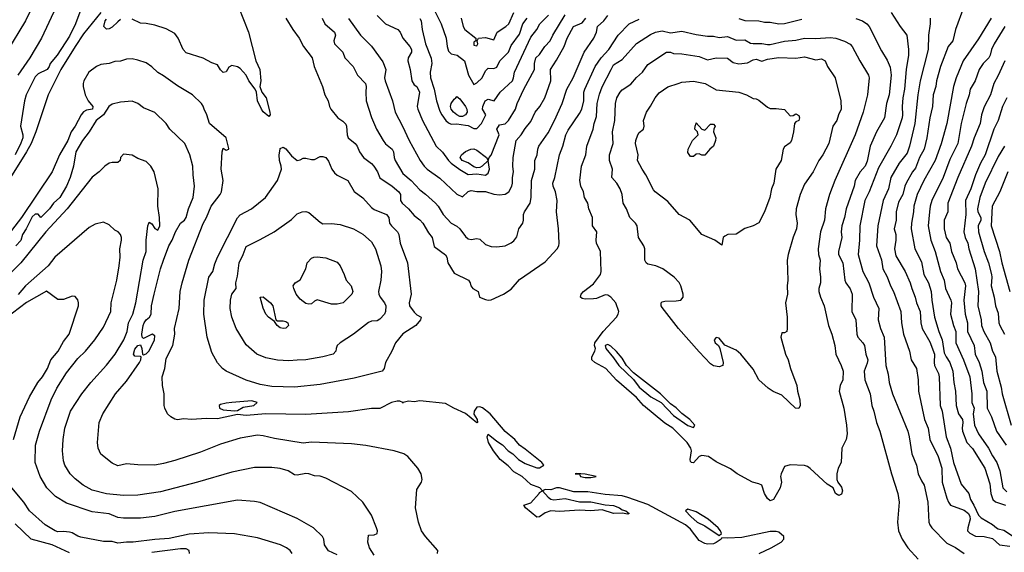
# Model space of a CAD drawing. Header units: metres. Extents: x -46681 to -43747, y -240911 to -237677.
# Tile 893 of 1056: x -44223 to -44050, y -239018 to -238924. Entities that reach past the tile are written whole.
import ezdxf

# ---------------------------------------------------------------- set-up
doc = ezdxf.new("R2010")
doc.units = ezdxf.units.M
doc.layers.add('CONTOUR_INDEX', color=1, linetype='Continuous')
doc.layers.add('CONTOUR_INTER', color=3, linetype='Continuous')

msp = doc.modelspace()

# ---------------------------------------------------------------- linework, layer by layer
at = {"layer": 'CONTOUR_INDEX'}
for points, elevation in [([(-44220.36, -238921.52), (-44221.81, -238924.52), (-44225.12, -238930.02)], 130), ([(-44169.73, -238924.02), (-44169.3, -238925.02), (-44167.59, -238926.52), (-44167.38, -238927.02), (-44167.69, -238928.02), (-44167.56, -238928.52), (-44166.1, -238930.01), (-44165.75, -238931.02), (-44164.32, -238932.52), (-44163.54, -238934.02), (-44162.15, -238935.52), (-44162, -238936.02), (-44162.1, -238937.02), (-44162.04, -238938.52), (-44161.1, -238941.48), (-44160.23, -238943.52), (-44159.06, -238945.52), (-44158.6, -238946.1), (-44157.46, -238947.02), (-44157.21, -238947.52), (-44157.09, -238948.52), (-44156.91, -238949.02), (-44155.6, -238951.29), (-44154.1, -238952.53), (-44152.6, -238954.18), (-44151.6, -238954.91), (-44149.83, -238956.52), (-44149.4, -238957.02), (-44148.52, -238958.52), (-44147.11, -238960.02), (-44146.1, -238960.58), (-44145.6, -238961.02), (-44144.6, -238962.35), (-44144.1, -238962.79), (-44143.6, -238962.89), (-44142.6, -238962.73), (-44142.1, -238962.85), (-44141.1, -238963.76), (-44140.1, -238964.12), (-44139.1, -238964.18), (-44137.6, -238963.99), (-44136.6, -238963.49), (-44136.1, -238963.1), (-44135.6, -238962.4), (-44135.24, -238961.02), (-44134.53, -238960.02), (-44134.4, -238959.52), (-44134.42, -238958.52), (-44134.25, -238958.02), (-44133.24, -238956.52), (-44133.09, -238955.52), (-44133.03, -238952.52), (-44132.44, -238950.52), (-44132.41, -238949.02), (-44132.04, -238948.02), (-44131.92, -238947.02), (-44131.72, -238946.52), (-44130.1, -238944.14), (-44128.97, -238942.02), (-44127.6, -238939), (-44126.83, -238936.52), (-44125.67, -238934.52), (-44123.74, -238930.02), (-44122.09, -238927.52), (-44121.63, -238926.52), (-44121.42, -238925.52), (-44120.3, -238924.52), (-44119.6, -238923.57)], 125), ([(-44145.32, -238924.02), (-44145.02, -238925.52), (-44144.71, -238926.02), (-44142.8, -238927.52), (-44142.77, -238928.02), (-44143.1, -238928.24), (-44143.15, -238928.52), (-44143.1, -238928.8), (-44142.6, -238928.91), (-44142.44, -238928.52), (-44142.54, -238928.02), (-44142.3, -238927.52), (-44141.1, -238927.4), (-44139.6, -238927.82), (-44139.02, -238926.52), (-44137.5, -238925.52), (-44136.98, -238925.02), (-44136.13, -238923.02)], 120), ([(-44069.92, -238923.02), (-44068.32, -238925.52), (-44067.16, -238927.02), (-44066.84, -238929.52), (-44066.84, -238930.52), (-44067.24, -238933.02), (-44067.54, -238936.52), (-44067.86, -238938.02), (-44067.95, -238939.52), (-44067.88, -238941.02), (-44067.99, -238941.52), (-44068.97, -238944.52), (-44069.94, -238946.52), (-44072.1, -238950.29), (-44073.77, -238954.52), (-44074.51, -238956.02), (-44075.41, -238960.52), (-44075.44, -238963.02), (-44075.68, -238965.52), (-44074.86, -238968.52), (-44073.8, -238970.52), (-44073.01, -238973.02), (-44072.07, -238975.02), (-44072.15, -238977.02), (-44071.78, -238978.52), (-44071.14, -238980.02), (-44070.81, -238985.02), (-44070.43, -238986.52), (-44070.22, -238988.02), (-44069.65, -238990.02), (-44066.97, -238996.52), (-44066.71, -238997.52), (-44066.26, -239000.52), (-44065.46, -239002.52), (-44065.16, -239004.02), (-44064.6, -239005.25), (-44064.08, -239006.02), (-44063.47, -239009.02), (-44063.28, -239012.52), (-44063.14, -239013.02), (-44062.75, -239013.52), (-44060.1, -239016.24), (-44058.6, -239017), (-44057.08, -239018.02)], 125), ([(-44049.96, -238931.52), (-44051.1, -238934.08), (-44051.9, -238935.52), (-44052.48, -238937.52), (-44053.6, -238939.61), (-44054.05, -238941.02), (-44054.27, -238942.52), (-44055.33, -238945.02), (-44055.8, -238946.52), (-44058.18, -238952.02), (-44059.96, -238956.52), (-44059.94, -238958.02), (-44060.62, -238959.52), (-44060.57, -238961.02), (-44060.24, -238962.52), (-44059.62, -238963.52), (-44059.3, -238965.02), (-44058.48, -238967.02), (-44058.24, -238968.02), (-44056.99, -238970.52), (-44056.86, -238971.02), (-44057.15, -238973.52), (-44056.91, -238976.02), (-44056.5, -238977.52), (-44056.5, -238979.02), (-44055.34, -238981.52), (-44055.13, -238983.02), (-44054.44, -238984.52), (-44054, -238986.02), (-44053.71, -238988.02), (-44053.12, -238989.52), (-44053.04, -238992.52), (-44052.27, -238994.02), (-44051.41, -238996.52), (-44049.73, -238999.02)], 120), ([(-44149.5, -239018.02), (-44149.45, -239017.52), (-44151.61, -239015.02), (-44152.29, -239014.02), (-44152.81, -239012.52), (-44153.36, -239010.02), (-44153.1, -239006.77), (-44152.33, -239005.52), (-44152.2, -239005.02), (-44152.39, -239004.02), (-44152.94, -239003.02), (-44154.69, -239001.02), (-44155.4, -239000.52), (-44157.1, -239000.01), (-44162.1, -238999.07), (-44164.6, -238998.77), (-44171.6, -238998.5), (-44173.1, -238998.63), (-44178.1, -238997.83), (-44180.1, -238997.36), (-44181.1, -238997.27), (-44184.1, -238997.75), (-44187.6, -238998.82), (-44191.1, -239000.22), (-44195.6, -239001.67), (-44197.6, -239002.23), (-44199.1, -239002.49), (-44202.1, -239002.45), (-44204.1, -239002.28), (-44205.6, -239002.62), (-44206.6, -239002.19), (-44208.6, -239000.56), (-44209.06, -238999.52), (-44209.16, -238998.52), (-44208.85, -238995.02), (-44208.25, -238993.52), (-44206.01, -238990.02), (-44204.1, -238987.77), (-44201.77, -238984.52), (-44201.55, -238984.02), (-44201.52, -238983.52), (-44201.6, -238983.42), (-44202.6, -238983.39), (-44202.87, -238983.02), (-44202.6, -238982.17), (-44202.1, -238981.53), (-44201.6, -238981.37), (-44201.36, -238982.02), (-44201.25, -238983.02), (-44201.1, -238983.14), (-44200.6, -238982.94), (-44200.1, -238982.45), (-44199.18, -238980.52), (-44199.1, -238979.81), (-44199.57, -238979.52), (-44201.1, -238980.3), (-44201.32, -238980.02), (-44201.39, -238979.52), (-44201.15, -238978.02), (-44200.97, -238977.52), (-44200.6, -238976.99), (-44200.06, -238976.52), (-44199.77, -238976.02), (-44199.66, -238974.52), (-44199.2, -238972.52), (-44198.1, -238968.02), (-44197.6, -238966.52), (-44196.65, -238964.02), (-44196.04, -238963.02), (-44195.47, -238961.52), (-44194.6, -238960.04), (-44193.9, -238959.52), (-44193.61, -238959.02), (-44193.22, -238957.52), (-44192.4, -238955.52), (-44192.12, -238953.52), (-44192.37, -238951.52), (-44192.42, -238950.02), (-44192.96, -238948.02), (-44193.86, -238946.02), (-44196.47, -238943.52), (-44197.12, -238942.52), (-44199.1, -238940.59), (-44201.1, -238939.8), (-44202.1, -238939), (-44203.1, -238938.63), (-44205.1, -238938.76), (-44206.6, -238939.15), (-44207.15, -238939.52), (-44208.11, -238941.02), (-44209.4, -238942.02), (-44210.6, -238944.02), (-44211.82, -238945.52), (-44212.94, -238947.52), (-44213.39, -238950.02), (-44213.98, -238952.02), (-44214.58, -238953.52), (-44215.77, -238955.52), (-44216.86, -238956.52), (-44217.59, -238957.52), (-44219.1, -238959.03), (-44219.6, -238958.42), (-44220.1, -238958.44), (-44220.6, -238958.92), (-44221.68, -238961.02), (-44222.34, -238962.02), (-44222.6, -238963.06), (-44223.51, -238964.02)], 125), ([(-44104.12, -238942.52), (-44104.1, -238942.44), (-44103.1, -238943.51), (-44102.6, -238943.7), (-44101.6, -238942.65), (-44101.1, -238942.62), (-44100.78, -238943.02), (-44101.03, -238943.52), (-44101.07, -238944.02), (-44100.69, -238945.02), (-44100.72, -238945.52), (-44101.05, -238946.52), (-44101.69, -238947.02), (-44102.6, -238948.11), (-44103.1, -238948.07), (-44103.6, -238947.84), (-44104.1, -238947.93), (-44104.6, -238948.33), (-44105.1, -238948.3), (-44105.6, -238947.6), (-44105.52, -238947.02), (-44104.76, -238945.52), (-44103.74, -238944.52), (-44103.86, -238944.02), (-44104.33, -238943.52), (-44104.31, -238943.02), (-44104.12, -238942.52)], 130)]:
    msp.add_lwpolyline(points, dxfattribs=dict(at, elevation=elevation))
at = {"layer": 'CONTOUR_INTER'}
for points, elevation in [([(-44216.43, -238922.02), (-44219, -238927.52), (-44221.01, -238931.02), (-44223.16, -238934.02)], 129), ([(-44184.41, -238922.02), (-44182.67, -238926.52), (-44181.37, -238931.52), (-44180.7, -238933.02), (-44180.53, -238935.02), (-44180.67, -238936.02), (-44180.34, -238937.02), (-44179.55, -238938.02), (-44178.92, -238940.52), (-44178.87, -238941.02), (-44179.1, -238941.32), (-44180.1, -238940.47), (-44180.39, -238940.02), (-44181.11, -238938.52), (-44181.26, -238937.02), (-44181.47, -238936.52), (-44182.58, -238935.02), (-44183.1, -238934.03), (-44184.1, -238932.87), (-44184.6, -238932.57), (-44185.6, -238932.35), (-44186.1, -238932.63), (-44186.6, -238933.45), (-44187.1, -238933.57), (-44187.6, -238933.09), (-44188.1, -238932.22), (-44189.1, -238931.87), (-44190.6, -238931.07), (-44193.6, -238930.14), (-44194.15, -238929.52), (-44195.01, -238927.52), (-44195.6, -238926.73), (-44197.1, -238925.91), (-44199.1, -238925.26), (-44200.6, -238924.95), (-44201.6, -238924.94), (-44203.1, -238924.22)], 127), ([(-44057.13, -238922.02), (-44058.6, -238926.03), (-44059.09, -238928.02), (-44059.89, -238929.02), (-44061.24, -238932.52), (-44061.92, -238935.02), (-44062.06, -238936.02), (-44062.55, -238937.52), (-44062.66, -238939.52), (-44063.13, -238941.52), (-44063.64, -238945.02), (-44064.13, -238947.02), (-44064.95, -238948.52), (-44065.6, -238950.36), (-44066.14, -238951.02), (-44067.24, -238953.02), (-44067.48, -238953.52), (-44067.83, -238955.02), (-44068.6, -238956.35), (-44069.03, -238958.02), (-44069, -238959.52), (-44069.36, -238961.02), (-44069.1, -238962.02), (-44069.1, -238963.02), (-44069.34, -238964.52), (-44069.1, -238965.75), (-44067.44, -238968.52), (-44066.56, -238970.52), (-44066.29, -238971.52), (-44065.66, -238973.02), (-44065.47, -238974.02), (-44064.83, -238975.52), (-44064.68, -238977.52), (-44064.43, -238978.52), (-44063.1, -238980.89), (-44062.31, -238983.02), (-44062.38, -238984.52), (-44062.3, -238985.02), (-44061.6, -238986.45), (-44061.5, -238987.02), (-44061.29, -238992.02), (-44060.97, -238993.02), (-44060.23, -238997.52), (-44059.51, -238999.52), (-44058.94, -239002.02), (-44057.6, -239005.83), (-44056.27, -239007.52), (-44055.98, -239008.52), (-44055.37, -239009.52), (-44054.6, -239011.28), (-44054.1, -239011.74), (-44052.1, -239012.91), (-44051.43, -239013.52), (-44051.1, -239013.71), (-44050.1, -239013.9), (-44048.6, -239014.91)], 123), ([(-44208.6, -238923.03), (-44211.6, -238926.76), (-44213.1, -238928.99), (-44215.58, -238933.02), (-44217.8, -238937.52), (-44219.98, -238944.02), (-44220.81, -238946.02), (-44221.61, -238947.52), (-44224.42, -238952.02)], 127), ([(-44212.08, -238922.52), (-44213.05, -238925.02), (-44214.1, -238927.22), (-44216.24, -238930.52), (-44217.46, -238932.02), (-44217.63, -238932.52), (-44217.99, -238933.02), (-44219.6, -238933.83), (-44220.1, -238934.31), (-44221.7, -238937.52), (-44222, -238938.52), (-44222.66, -238943.02), (-44222.24, -238944.52), (-44222.29, -238945.02), (-44222.6, -238945.98), (-44223.6, -238948.01)], 128), ([(-44176.1, -238924.02), (-44174.9, -238926.02), (-44173.77, -238927.52), (-44173, -238929.02), (-44171.52, -238931.02), (-44171.13, -238932.52), (-44169.7, -238936.02), (-44169.25, -238937.52), (-44168.71, -238938.52), (-44168.47, -238939.52), (-44168.21, -238940.02), (-44166.99, -238941.52), (-44166.1, -238942.11), (-44165.6, -238942.67), (-44165.45, -238943.02), (-44165.37, -238944.52), (-44165.15, -238945.02), (-44163.95, -238946.02), (-44163.6, -238946.53), (-44163.18, -238947.52), (-44162.49, -238948.52), (-44161.1, -238949.55), (-44160.68, -238950.02), (-44160.03, -238951.02), (-44159.6, -238952.08), (-44157.46, -238953.52), (-44156.29, -238954.52), (-44156.01, -238955.02), (-44156.02, -238956.02), (-44155.69, -238956.52), (-44154.6, -238957.53), (-44153.6, -238958.69), (-44152.6, -238959.45), (-44152.1, -238960.03), (-44151.1, -238961.71), (-44150.46, -238962.52), (-44150.1, -238964.12), (-44148.1, -238965.61), (-44147.86, -238966.02), (-44147.71, -238967.02), (-44146.6, -238968.78), (-44144.08, -238970.02), (-44143.77, -238970.52), (-44143.68, -238971.02), (-44143.33, -238971.52), (-44142.34, -238972.02), (-44142.12, -238973.02), (-44141.1, -238973.45), (-44140.6, -238973.54), (-44140.1, -238973.47), (-44137.92, -238972.52), (-44136.6, -238971.64), (-44135.1, -238969.91), (-44130.6, -238966.84), (-44128.51, -238964.52), (-44128.22, -238964.02), (-44128.17, -238963.52), (-44128.26, -238961.02), (-44128.65, -238958.02), (-44128.52, -238956.02), (-44128.78, -238954.52), (-44129.2, -238953.52), (-44129.27, -238953.02), (-44128.91, -238952.02), (-44128.07, -238948.02), (-44127.52, -238946.52), (-44126.99, -238944.52), (-44126.6, -238943.69), (-44124.6, -238940.8), (-44124.19, -238940.02), (-44123.81, -238938.52), (-44123.81, -238937.02), (-44123.66, -238936.52), (-44121.82, -238932.52), (-44120.79, -238931.02), (-44119.46, -238929.52), (-44117.8, -238927.02), (-44115.85, -238925.02), (-44114.1, -238924.22)], 126), ([(-44165.1, -238924.11), (-44163.03, -238927.02), (-44161.1, -238928.93), (-44159.1, -238931.72), (-44158.55, -238933.02), (-44158.8, -238934.52), (-44158.7, -238935.02), (-44157.42, -238938.52), (-44156.94, -238940.52), (-44155.62, -238943.02), (-44154.49, -238945.52), (-44152.53, -238949.02), (-44151.82, -238950.02), (-44151.31, -238950.52), (-44149.1, -238952.1), (-44146.1, -238954.93), (-44145.1, -238955.43), (-44144.1, -238954.45), (-44143.6, -238954.29), (-44142.6, -238954.49), (-44141.1, -238954.45), (-44139.6, -238954.93), (-44138.6, -238955.08), (-44137.6, -238954.93), (-44136.96, -238954.52), (-44136.45, -238953.52), (-44136.36, -238953.02), (-44136.35, -238952.02), (-44136.14, -238951.02), (-44136.27, -238950.02), (-44136.22, -238948.52), (-44135.67, -238945.52), (-44134.8, -238944.52), (-44134.1, -238943.39), (-44133.1, -238942.17), (-44132.37, -238940.52), (-44131.52, -238939.52), (-44130.68, -238938.02), (-44129.59, -238935.02), (-44129.7, -238933.02), (-44128.6, -238931.43), (-44127.3, -238929.02), (-44126.77, -238927.52), (-44125.63, -238925.52), (-44124.1, -238924.84), (-44123.48, -238924.02)], 124), ([(-44160.1, -238923.55), (-44158.61, -238925.02), (-44156.47, -238926.02), (-44156.07, -238926.52), (-44155.57, -238927.52), (-44154.38, -238929.02), (-44154.08, -238929.52), (-44154.04, -238930.02), (-44154.62, -238931.02), (-44154.68, -238931.52), (-44154.27, -238933.02), (-44154.03, -238935.02), (-44153.6, -238935.72), (-44153.1, -238936.06), (-44152.65, -238937.02), (-44153.06, -238939.52), (-44152.96, -238940.02), (-44152.14, -238942.02), (-44149.73, -238946.52), (-44148.6, -238947.59), (-44147.6, -238949.02), (-44147.1, -238949.48), (-44145.6, -238950.6), (-44144.1, -238951.51), (-44142.6, -238951.36), (-44141.1, -238951.62), (-44140.6, -238951.27), (-44140.38, -238950.52), (-44140.59, -238949.02), (-44140.44, -238948.52), (-44140.1, -238948.11), (-44138.71, -238944.52), (-44139.09, -238943.52), (-44138.6, -238942.77), (-44137.6, -238942.56), (-44137.04, -238942.02), (-44135.84, -238940.02), (-44135.55, -238939.02), (-44134.37, -238936.52), (-44132.51, -238933.02), (-44132.5, -238932.02), (-44132.22, -238931.02), (-44131.6, -238930.42), (-44130.66, -238929.02), (-44129.75, -238928.02), (-44129.28, -238927.02), (-44127.1, -238923.45)], 123), ([(-44152.6, -238924.1), (-44152.38, -238924.52), (-44152.19, -238926.02), (-44151.61, -238928.52), (-44150.6, -238931.03), (-44150.52, -238932.02), (-44150.76, -238933.52), (-44150.75, -238934.52), (-44150.1, -238936.52), (-44149.68, -238938.52), (-44149.1, -238940.38), (-44148.75, -238941.02), (-44148.03, -238942.02), (-44147.6, -238942.42), (-44147.1, -238942.65), (-44146.1, -238942.59), (-44144.6, -238942.81), (-44144.1, -238942.9), (-44143.1, -238943.4), (-44142.6, -238943.38), (-44141.8, -238942.52), (-44141.02, -238941.02), (-44141.61, -238940.02), (-44141.56, -238939.52), (-44141.14, -238938.52), (-44140.6, -238938.25), (-44139.55, -238938.52), (-44138.52, -238937.02), (-44136.36, -238935.02), (-44136.15, -238934.52), (-44135.98, -238933.52), (-44133.1, -238927.38), (-44132.1, -238926.03), (-44131.56, -238925.02), (-44130.02, -238923.52)], 122), ([(-44150.1, -238922.59), (-44148.85, -238925.02), (-44147.98, -238927.52), (-44147.83, -238929.02), (-44147.6, -238929.85), (-44147.1, -238930.32), (-44146.05, -238930.52), (-44144.77, -238931.52), (-44144.05, -238934.02), (-44143.1, -238935.67), (-44142.6, -238935.39), (-44141.64, -238934.52), (-44141.1, -238933.3), (-44140.6, -238932.8), (-44139.6, -238932.86), (-44139.1, -238932.64), (-44138.58, -238931.52), (-44137.05, -238930.02), (-44136.6, -238928.84), (-44135.1, -238926.82), (-44134.51, -238925.02), (-44133.76, -238924.02)], 121), ([(-44063.03, -238924.02), (-44063.03, -238925.02), (-44063.34, -238927.02), (-44063.39, -238929.52), (-44064.81, -238935.02), (-44065.22, -238937.52), (-44065.76, -238942.52), (-44066.68, -238946.52), (-44067.1, -238947.71), (-44068.47, -238949.52), (-44069.95, -238952.02), (-44070.37, -238954.02), (-44071.29, -238956.02), (-44072.21, -238960.52), (-44072.46, -238964.02), (-44071.6, -238966.47), (-44071.37, -238968.02), (-44070.6, -238969.43), (-44070, -238971.02), (-44069.46, -238972.02), (-44068.2, -238975.52), (-44068.06, -238977.52), (-44067.74, -238979.52), (-44066.66, -238982.52), (-44066.41, -238984.02), (-44065.46, -238985.52), (-44065.18, -238987.52), (-44065.08, -238989.52), (-44064.03, -238994.52), (-44063.4, -238996.02), (-44063.12, -238998.02), (-44061.65, -239001.02), (-44061.03, -239003.02), (-44060.93, -239005.52), (-44060.1, -239008.31), (-44059.85, -239009.02), (-44059.51, -239009.52), (-44057.1, -239010.43), (-44056.31, -239011.02), (-44056.09, -239011.52), (-44056.06, -239012.02), (-44056.47, -239013.52), (-44056.48, -239014.02), (-44056.1, -239014.44), (-44055.1, -239014.96), (-44053.6, -239015.04), (-44052.1, -239015.38), (-44050.89, -239016.52), (-44049.1, -239016.72)], 124), ([(-44052.34, -238924.02), (-44054.6, -238927.69), (-44057.27, -238931.52), (-44058.51, -238934.52), (-44058.95, -238936.02), (-44060.11, -238942.52), (-44061.1, -238946.07), (-44062.16, -238949.02), (-44064.14, -238952.52), (-44065.32, -238955.02), (-44065.91, -238957.02), (-44065.97, -238958.02), (-44066.35, -238960.02), (-44066.36, -238961.02), (-44065.72, -238964.52), (-44064.6, -238966.79), (-44064.15, -238969.02), (-44063.34, -238970.52), (-44062.88, -238972.02), (-44062.78, -238973.52), (-44062.27, -238976.52), (-44061.55, -238979.02), (-44060.95, -238980.52), (-44060.6, -238982.77), (-44060.27, -238983.52), (-44059.61, -238984.52), (-44059.09, -238986.02), (-44058.92, -238988.02), (-44058.62, -238989.52), (-44058.48, -238992.02), (-44058.11, -238993.52), (-44057.36, -238994.52), (-44057.3, -238995.02), (-44057.46, -238996.02), (-44057.38, -238996.52), (-44056.6, -238998.52), (-44055.6, -238999.6), (-44053.44, -239003.02), (-44052.6, -239005.8), (-44052.41, -239007.52), (-44052.08, -239008.52), (-44051.6, -239008.97), (-44049.83, -239009.52)], 122), ([(-44205.1, -238924.26), (-44205.6, -238924.65), (-44206.6, -238925.61), (-44207.1, -238925.89), (-44207.6, -238925.99), (-44208.03, -238925.52), (-44207.81, -238924.52), (-44207.6, -238924.2)], 127), ([(-44096.6, -238924.1), (-44095.6, -238924.42), (-44093.1, -238924.5), (-44092.1, -238924.74), (-44091.1, -238924.76), (-44089.6, -238925.01), (-44088.6, -238924.97), (-44085.6, -238924.2)], 126), ([(-44076.1, -238924.11), (-44074.93, -238924.52), (-44074.17, -238925.02), (-44073.74, -238925.52), (-44071.6, -238929.79), (-44070.6, -238931.41), (-44070.1, -238932.63), (-44069.92, -238934.02), (-44070.27, -238937.52), (-44070.72, -238939.02), (-44071.07, -238941.52), (-44072.46, -238944.02), (-44073.57, -238946.52), (-44074.1, -238949.17), (-44074.47, -238950.02), (-44075.35, -238951.02), (-44076.21, -238952.52), (-44076.41, -238953.52), (-44077.8, -238957.52), (-44078.07, -238959.02), (-44078.54, -238960.52), (-44078.65, -238961.52), (-44078.56, -238962.52), (-44079.14, -238965.02), (-44079.14, -238965.52), (-44078.38, -238967.02), (-44078.02, -238970.02), (-44077.83, -238970.52), (-44077.1, -238971.56), (-44076.75, -238972.52), (-44076.8, -238975.52), (-44076.09, -238977.02), (-44075.94, -238979.52), (-44075.73, -238980.02), (-44074.84, -238981.02), (-44074.58, -238981.52), (-44074.37, -238983.02), (-44074.01, -238984.02), (-44074.1, -238984.62), (-44074.61, -238986.02), (-44074.54, -238987.52), (-44073.56, -238990.02), (-44073.28, -238992.02), (-44072.92, -238993.02), (-44072.49, -238995.02), (-44071.87, -238996.52), (-44069.84, -239004.02), (-44068.72, -239007.52), (-44068.51, -239009.02), (-44068.79, -239012.52), (-44068.62, -239014.02), (-44067.97, -239015.52), (-44066.98, -239017.02), (-44065.14, -239019.02)], 126), ([(-44049.94, -238925.52), (-44051.85, -238928.52), (-44052.32, -238929.52), (-44052.51, -238930.52), (-44052.74, -238931.02), (-44053.78, -238932.02), (-44054.44, -238933.02), (-44055.13, -238935.02), (-44056.06, -238936.52), (-44056.21, -238937.52), (-44056.73, -238939.02), (-44057.61, -238942.52), (-44058.2, -238946.02), (-44059.6, -238948.85), (-44060.78, -238952.02), (-44062.75, -238956.02), (-44063.06, -238957.02), (-44063.18, -238958.02), (-44063.42, -238960.52), (-44062.96, -238963.02), (-44062.19, -238965.02), (-44061.24, -238968.52), (-44060.59, -238970.02), (-44060.36, -238971.52), (-44059.42, -238973.52), (-44059.31, -238974.02), (-44059.49, -238976.02), (-44058.98, -238978.02), (-44058.56, -238979.02), (-44058.55, -238981.02), (-44057.19, -238984.02), (-44056.09, -238987.02), (-44055.76, -238990.02), (-44055.77, -238991.52), (-44055.36, -238992.52), (-44055.5, -238993.52), (-44055.27, -238995.52), (-44054.56, -238997.02), (-44052.79, -238999.52), (-44052.1, -239000.89), (-44051.34, -239002.02), (-44050.81, -239003.52), (-44050.32, -239006.52), (-44049.6, -239007.2)], 121), ([(-44111.24, -238926.52), (-44110.1, -238926.24), (-44108.6, -238926.6), (-44106.6, -238926.32), (-44104.1, -238926.89), (-44102.1, -238927.18), (-44101.1, -238927.19), (-44100.1, -238927.42), (-44098.6, -238927.24), (-44097.1, -238927.91), (-44095.6, -238927.84), (-44094.6, -238928.4), (-44094.1, -238928.51), (-44092.6, -238928.46), (-44091.6, -238928.65), (-44091.1, -238928.65), (-44088.6, -238928.09), (-44086.6, -238927.9), (-44085.1, -238927.55), (-44083.1, -238927.61), (-44080.6, -238927.44), (-44079.6, -238927.52), (-44078.1, -238928.06), (-44077.1, -238928.61), (-44076.75, -238929.02), (-44075.42, -238931.52), (-44073.9, -238934.02), (-44073.74, -238934.52), (-44074.03, -238937.52), (-44074.81, -238940.52), (-44076.22, -238944.52), (-44079.8, -238952.52), (-44080.73, -238955.02), (-44081.4, -238957.52), (-44081.57, -238959.52), (-44082.32, -238961.52), (-44082.69, -238964.52), (-44082.65, -238965.52), (-44082.34, -238966.52), (-44082.48, -238968.02), (-44082.27, -238969.52), (-44082.29, -238970.52), (-44082.59, -238971.52), (-44082.59, -238972.02), (-44082.32, -238973.02), (-44081.67, -238974.52), (-44080.91, -238978.02), (-44080.33, -238979.52), (-44079.77, -238981.52), (-44079.6, -238983.02), (-44078.65, -238985.02), (-44078.33, -238986.02), (-44078.39, -238987.52), (-44078.85, -238988.52), (-44079.01, -238989.52), (-44078.21, -238992.52), (-44077.72, -238995.52), (-44077.61, -238997.02), (-44077.82, -238998.02), (-44078.58, -238999.52), (-44078.66, -239002.02), (-44079.21, -239003.02), (-44079.44, -239004.02), (-44079.42, -239005.02), (-44079.26, -239005.52), (-44078.6, -239006.37), (-44078.42, -239007.02), (-44078.6, -239007.58), (-44079.1, -239007.83), (-44079.69, -239007.52), (-44080.1, -239006.5), (-44081.1, -239005.83), (-44084.1, -239003.13), (-44084.6, -239002.75), (-44085.1, -239002.59), (-44087.6, -239002.44), (-44088.6, -239002.73), (-44089.22, -239004.02), (-44089.29, -239004.52), (-44089.12, -239005.52), (-44089.38, -239006.52), (-44090.54, -239008.52), (-44091.1, -239008.77), (-44091.6, -239008.36), (-44092.1, -239007.52), (-44092.61, -239006.02), (-44093.1, -239005.78), (-44094.23, -239005.52), (-44096.94, -239004.02), (-44098.1, -239003.17), (-44100.6, -239001.96), (-44101.97, -239001.02), (-44103.1, -239000.81), (-44103.6, -239000.97), (-44104.6, -239002.09), (-44104.94, -239002.02), (-44105.1, -239001.9), (-44105.17, -239001.52), (-44104.96, -239000.02), (-44105.06, -238999.52), (-44105.69, -238998.52), (-44108.18, -238996.02), (-44109.6, -238995.13), (-44113.35, -238992.02), (-44114.6, -238990.63), (-44118.1, -238987.6), (-44119.96, -238985.52), (-44121.92, -238984.52), (-44122.43, -238984.02), (-44122.45, -238983.52), (-44121.9, -238982.52), (-44121.76, -238982.02), (-44121.93, -238981.52), (-44121.87, -238981.02), (-44120.42, -238979.02), (-44118.09, -238976.52), (-44117.78, -238976.02), (-44117.68, -238975.52), (-44118.23, -238974.02), (-44119.09, -238973.02), (-44119.6, -238972.68), (-44120.1, -238972.61), (-44121.6, -238973.26), (-44122.1, -238973.32), (-44123.6, -238973.4), (-44124.1, -238973.26), (-44124.43, -238973.02), (-44124.29, -238972.52), (-44123.91, -238972.02), (-44122.1, -238970.65), (-44120.9, -238969.02), (-44120.77, -238968.52), (-44120.92, -238965.02), (-44121.6, -238963.52), (-44121.66, -238963.02), (-44121.56, -238961.52), (-44122.29, -238960.52), (-44122.28, -238959.02), (-44122.93, -238957.52), (-44123.14, -238956.52), (-44123.73, -238955.52), (-44123.9, -238954.52), (-44124.35, -238953.52), (-44124.52, -238952.52), (-44124.24, -238950.02), (-44123.47, -238948.02), (-44123.29, -238946.52), (-44122.18, -238943.52), (-44122.04, -238942.52), (-44121.6, -238941.28), (-44121.46, -238939.02), (-44121.1, -238937.35), (-44120.6, -238936.1), (-44119.05, -238933.02), (-44118.6, -238932.24), (-44117.1, -238931.27), (-44114.6, -238928.51), (-44112.1, -238926.88), (-44111.24, -238926.52)], 127), ([(-44109.29, -238930.02), (-44108.6, -238930.01), (-44108.1, -238930.26), (-44106.6, -238930.27), (-44103.6, -238930.79), (-44102.1, -238931.36), (-44100.6, -238931), (-44098.6, -238931.04), (-44097.6, -238931.83), (-44096.6, -238932.07), (-44095.1, -238931.86), (-44094.1, -238931.33), (-44093.6, -238931.22), (-44092.6, -238931.56), (-44091.6, -238931.23), (-44089.6, -238930.94), (-44086.6, -238931.07), (-44085.1, -238930.82), (-44083.1, -238931.35), (-44082.1, -238931.19), (-44081.45, -238931.52), (-44081.05, -238932.52), (-44079.73, -238934.52), (-44078.7, -238938.52), (-44078.65, -238940.02), (-44079.12, -238941.02), (-44079.41, -238942.02), (-44080.16, -238943.02), (-44080.83, -238946.02), (-44081.89, -238948.02), (-44082.6, -238949.02), (-44083.6, -238951.02), (-44085.1, -238953.16), (-44085.85, -238955.02), (-44086.58, -238957.52), (-44086.63, -238958.52), (-44086.4, -238960.02), (-44086.48, -238961.02), (-44087.1, -238962.51), (-44087.99, -238965.52), (-44088.15, -238966.52), (-44088.03, -238970.02), (-44088.16, -238971.02), (-44088.1, -238972.52), (-44088.42, -238974.02), (-44088.15, -238976.52), (-44088.15, -238978.52), (-44088.23, -238979.02), (-44088.6, -238979.28), (-44089.1, -238979.28), (-44089.23, -238980.02), (-44088.46, -238983.02), (-44087.95, -238984.02), (-44087.56, -238985.52), (-44086.45, -238988.52), (-44086.36, -238989.52), (-44085.95, -238991.02), (-44085.89, -238992.02), (-44086.1, -238992.57), (-44086.68, -238992.52), (-44089.1, -238990.22), (-44090.6, -238989.61), (-44091.5, -238989.02), (-44093.14, -238987.52), (-44094.1, -238985.64), (-44096.29, -238983.02), (-44097.1, -238982.34), (-44099.1, -238981.44), (-44100.1, -238980.23), (-44100.6, -238980.1), (-44100.95, -238980.52), (-44100.77, -238981.02), (-44100.21, -238981.52), (-44099.96, -238982.02), (-44099.35, -238984.52), (-44099.45, -238985.02), (-44100.1, -238985.28), (-44101.1, -238985.09), (-44101.6, -238984.71), (-44103.6, -238982.63), (-44107.21, -238978.52), (-44110.1, -238974.81), (-44110.27, -238974.52), (-44110.28, -238974.02), (-44110.1, -238973.84), (-44109.6, -238973.71), (-44107.6, -238973.66), (-44106.78, -238973.52), (-44106.42, -238973.02), (-44106.39, -238972.52), (-44106.81, -238971.02), (-44107.1, -238970.46), (-44107.98, -238969.52), (-44109.99, -238968.02), (-44111.17, -238967.52), (-44112.6, -238967.22), (-44112.87, -238967.02), (-44113.15, -238966.52), (-44113.14, -238964.52), (-44113.3, -238964.02), (-44114.23, -238962.52), (-44114.48, -238960.52), (-44114.78, -238960.02), (-44115.73, -238959.02), (-44116.33, -238957.52), (-44116.91, -238956.52), (-44117.1, -238955.02), (-44117.45, -238954.02), (-44118.04, -238953.02), (-44118.91, -238952.02), (-44118.79, -238950.52), (-44119.31, -238949.02), (-44119.35, -238948.02), (-44118.65, -238946.02), (-44118.77, -238944.02), (-44118.36, -238942.02), (-44118.24, -238939.02), (-44118.01, -238938.02), (-44117.45, -238937.02), (-44117.1, -238936.63), (-44115.6, -238935.64), (-44114.6, -238934.43), (-44113.54, -238933.52), (-44112.6, -238932.17), (-44109.29, -238930.02)], 128), ([(-44093.08, -239018.02), (-44090.96, -239017.02), (-44089.22, -239016.02), (-44088.71, -239015.52), (-44088.75, -239015.02), (-44089.6, -239014.3), (-44090.1, -239014.14), (-44091.1, -239014.17), (-44096.1, -239015.24), (-44098.6, -239015.36), (-44099.6, -239015.28), (-44099.73, -239015.52), (-44100.6, -239016.12), (-44101.1, -239016.34), (-44102.1, -239016.4), (-44102.6, -239016.29), (-44103.6, -239015.74), (-44105.1, -239013.78), (-44106.01, -239013.02), (-44112.6, -239009.43), (-44116.1, -239008.17), (-44117.1, -239007.92), (-44120.1, -239007.66), (-44123.1, -239007.2), (-44125.6, -239007.18), (-44128.1, -239006.51), (-44128.6, -239006.49), (-44129.6, -239006.86), (-44130.6, -239006.77), (-44131.1, -239007.02), (-44131.57, -239006.52), (-44133.1, -239005.91), (-44134.62, -239004.52), (-44136.1, -239003.67), (-44137.1, -239002.63), (-44138.49, -239001.52), (-44139.67, -239000.02), (-44140.57, -238998.52), (-44140.81, -238997.52), (-44140.6, -238997.09), (-44139.1, -238998.33), (-44138.1, -238998.95), (-44137.1, -239000.01), (-44136.26, -239000.52), (-44135.27, -239001.52), (-44134.1, -239002.25), (-44132.1, -239002.98), (-44131.6, -239002.99), (-44130.82, -239002.52), (-44131.19, -239002.02), (-44134.1, -238999.7), (-44135.14, -238999.02), (-44135.93, -238998.02), (-44137.6, -238996.6), (-44140.26, -238993.52), (-44141.6, -238992.43), (-44142.1, -238992.27), (-44142.6, -238992.36), (-44143.09, -238993.02), (-44143.1, -238993.55), (-44142.55, -238994.52), (-44142.46, -238995.02), (-44142.6, -238995.11), (-44144.6, -238993.44), (-44146.65, -238992.52), (-44148.1, -238991.7), (-44152.6, -238991.2), (-44153.6, -238991.4), (-44154.6, -238991.29), (-44155.54, -238991.52), (-44155.6, -238991.65), (-44155.6, -238991.52), (-44156.1, -238991.29), (-44156.6, -238991.3), (-44157.56, -238991.52), (-44159.6, -238992.58), (-44161.1, -238992.54), (-44165.1, -238993.14), (-44172.6, -238993.61), (-44179.6, -238993.51), (-44183.1, -238993.77), (-44184.6, -238993.64), (-44188.1, -238994.37), (-44190.1, -238994.34), (-44192.6, -238994.51), (-44194.1, -238994.41), (-44195.1, -238994.58), (-44195.6, -238994.45), (-44196.31, -238994.02), (-44196.86, -238993.52), (-44197.36, -238992.52), (-44197.47, -238992.02), (-44197.47, -238990.02), (-44197.77, -238988.52), (-44197.83, -238987.02), (-44197.37, -238985.52), (-44197.1, -238983.8), (-44195.93, -238981.52), (-44195.58, -238979.52), (-44195.65, -238978.52), (-44194.85, -238975.02), (-44194.65, -238972.02), (-44194.33, -238970.52), (-44193.14, -238966.52), (-44190.6, -238960.08), (-44190.03, -238959.02), (-44189.22, -238957.02), (-44187.62, -238955.02), (-44187.38, -238954.52), (-44187.14, -238952.52), (-44187.47, -238950.52), (-44187.29, -238947.52), (-44187.1, -238946.86), (-44186.6, -238947.21), (-44186.1, -238947.04), (-44186.1, -238946.91), (-44186.56, -238945.02), (-44189.49, -238942.52), (-44189.96, -238941.02), (-44190.47, -238940.02), (-44190.6, -238939.51), (-44190.92, -238939.02), (-44192.5, -238937.52), (-44195.1, -238935.94), (-44197.6, -238934.13), (-44198.6, -238933.55), (-44199.6, -238932.58), (-44200.6, -238931.9), (-44202.1, -238931.38), (-44203.1, -238931.2), (-44204.1, -238931.23), (-44205.1, -238931.56), (-44206.1, -238931.64), (-44207.1, -238932.02), (-44208.6, -238932.19), (-44209.35, -238932.52), (-44210.7, -238933.52), (-44211.54, -238935.02), (-44211.7, -238935.52), (-44211.66, -238936.02), (-44211.3, -238937.52), (-44210.79, -238938.52), (-44209.98, -238939.52), (-44210.06, -238940.02), (-44211.1, -238940.16), (-44211.6, -238940.48), (-44212.03, -238941.02), (-44213.1, -238942.98), (-44213.81, -238944.02), (-44214.37, -238945.52), (-44215.85, -238948.02), (-44217.12, -238951.02), (-44222.52, -238959.02), (-44225.6, -238963.05)], 126), ([(-44107.25, -238935.52), (-44106.6, -238935.27), (-44104.6, -238935.08), (-44102.54, -238935.52), (-44100.6, -238936.61), (-44096.6, -238937.02), (-44095.29, -238937.52), (-44094.1, -238938.16), (-44093.6, -238938.21), (-44093.1, -238938.45), (-44091.6, -238939.65), (-44091.1, -238939.91), (-44090.1, -238939.88), (-44088.6, -238940.08), (-44087.6, -238941.19), (-44087.1, -238941.1), (-44086.6, -238940.82), (-44086.1, -238941.12), (-44085.96, -238941.52), (-44086.1, -238942.01), (-44086.6, -238942.22), (-44086.84, -238942.52), (-44087.02, -238944.02), (-44087.39, -238945.52), (-44087.6, -238945.92), (-44088.6, -238946.65), (-44088.86, -238947.02), (-44089.17, -238949.02), (-44090.11, -238950.52), (-44090.46, -238953.02), (-44090.88, -238954.02), (-44091.18, -238955.52), (-44092.11, -238958.02), (-44093.1, -238959.97), (-44094.1, -238960.51), (-44095.6, -238960.99), (-44097.1, -238961.94), (-44098.53, -238962.02), (-44099.1, -238962.29), (-44099.36, -238962.52), (-44099.6, -238963.9), (-44100.84, -238963.02), (-44103.1, -238962), (-44105.22, -238959.52), (-44107.1, -238958.51), (-44109.1, -238956.2), (-44111.28, -238954.52), (-44111.6, -238954.15), (-44112.93, -238951.52), (-44113.6, -238950.56), (-44114.42, -238949.02), (-44114.27, -238948.02), (-44114.75, -238946.02), (-44114.71, -238945.52), (-44114.37, -238944.52), (-44114.1, -238944.13), (-44113.33, -238943.52), (-44113.23, -238943.02), (-44113.35, -238942.02), (-44112.81, -238940.52), (-44112.1, -238939.51), (-44111.33, -238938.02), (-44110.6, -238937.16), (-44109.1, -238936.07), (-44107.25, -238935.52)], 129), ([(-44146.3, -238938.02), (-44146.1, -238937.79), (-44145.6, -238938.21), (-44144.59, -238939.52), (-44144.35, -238940.02), (-44144.31, -238940.52), (-44144.61, -238941.02), (-44145.1, -238941.31), (-44145.6, -238941.29), (-44146.1, -238941.02), (-44146.72, -238940.52), (-44147.09, -238940.02), (-44147.23, -238939.52), (-44147.11, -238939.02), (-44146.6, -238938.25), (-44146.3, -238938.02)], 122), ([(-44049.61, -238938.02), (-44050.36, -238939.52), (-44051.15, -238942.02), (-44051.9, -238943.52), (-44053.39, -238948.02), (-44054.23, -238949.52), (-44055.08, -238951.52), (-44055.9, -238954.02), (-44056.88, -238956.02), (-44056.79, -238958.52), (-44057.16, -238961.52), (-44056.92, -238962.52), (-44056.43, -238963.52), (-44056.25, -238964.52), (-44055.18, -238968.02), (-44054.58, -238972.02), (-44054.68, -238974.52), (-44054.1, -238976.98), (-44054.03, -238978.02), (-44053.66, -238979.02), (-44052.5, -238981.02), (-44052.1, -238982.52), (-44051.61, -238983.52), (-44051.34, -238986.02), (-44050.6, -238988.81), (-44050.4, -238990.02), (-44048.83, -238995.52)], 119), ([(-44160.6, -239018.29), (-44161.45, -239017.02), (-44161.72, -239016.02), (-44161.6, -239014.81), (-44160.6, -239014.76), (-44160.07, -239014.52), (-44160.02, -239014.02), (-44160.18, -239013.52), (-44161.1, -239011.3), (-44162.61, -239009.02), (-44164.6, -239007.12), (-44169.1, -239004.8), (-44170.1, -239004.46), (-44171.1, -239004.38), (-44172.1, -239004.01), (-44172.6, -239003.96), (-44174.1, -239004.25), (-44174.6, -239004.23), (-44175.73, -239003.52), (-44177.1, -239003.11), (-44178.6, -239002.95), (-44181.6, -239002.91), (-44185.6, -239003.72), (-44191.6, -239005.53), (-44198.1, -239007.17), (-44202.1, -239007.77), (-44204.6, -239007.84), (-44207.6, -239007.55), (-44210.1, -239006.93), (-44211.7, -239006.02), (-44213.1, -239004.89), (-44213.93, -239004.02), (-44214.88, -239002.52), (-44215.1, -239001.78), (-44215.31, -239000.02), (-44215.19, -238998.02), (-44214.87, -238996.02), (-44213.88, -238993.02), (-44211.9, -238990.02), (-44210.36, -238988.02), (-44207.6, -238984.98), (-44206.04, -238983.02), (-44204.52, -238980.52), (-44203.98, -238979.02), (-44203.75, -238977.52), (-44202.96, -238976.02), (-44202.41, -238974.02), (-44201.13, -238966.52), (-44200.61, -238965.02), (-44200.6, -238963.02), (-44200.32, -238960.52), (-44200.16, -238960.02), (-44200.1, -238959.86), (-44199.6, -238960.14), (-44199.1, -238960.99), (-44198.6, -238961.27), (-44198.22, -238960.52), (-44198.27, -238959.02), (-44198.59, -238957.02), (-44198.52, -238954.02), (-44199.19, -238951.02), (-44199.8, -238950.02), (-44200.6, -238949.2), (-44202.1, -238948.66), (-44203.1, -238948.08), (-44204.6, -238947.94), (-44205.1, -238948.47), (-44205.17, -238949.02), (-44205.6, -238949.36), (-44206.6, -238949.37), (-44207.12, -238949.52), (-44207.9, -238950.02), (-44208.89, -238951.02), (-44210.1, -238951.96), (-44214.47, -238957.52), (-44218.22, -238961.52), (-44222.6, -238966.98), (-44225.6, -238970)], 124), ([(-44177.11, -238947.02), (-44177.1, -238946.92), (-44176.6, -238946.71), (-44176.1, -238946.99), (-44175.1, -238948.23), (-44174.1, -238949.01), (-44173.6, -238948.92), (-44173.1, -238948.62), (-44172.6, -238948.61), (-44171.6, -238948.86), (-44171.1, -238948.83), (-44170.1, -238948.32), (-44169.6, -238948.3), (-44169.1, -238948.49), (-44168.6, -238949.14), (-44168.05, -238950.52), (-44167.6, -238951.21), (-44167.1, -238951.62), (-44165.24, -238952.52), (-44164.1, -238954.49), (-44162.6, -238955.59), (-44161.1, -238957.26), (-44160.6, -238957.6), (-44158.45, -238958.52), (-44158.05, -238959.02), (-44157.92, -238960.02), (-44157.57, -238960.52), (-44156.51, -238961.52), (-44156.29, -238962.02), (-44156.07, -238963.52), (-44154.76, -238967.02), (-44154.13, -238972.52), (-44154.47, -238974.02), (-44154.42, -238974.52), (-44153.6, -238975.66), (-44153.1, -238976.12), (-44152.38, -238976.52), (-44152.5, -238977.02), (-44153.33, -238978.02), (-44155.6, -238979.48), (-44156.86, -238981.02), (-44157.49, -238982.52), (-44158.63, -238984.52), (-44158.84, -238985.52), (-44159.19, -238986.02), (-44164.1, -238987.27), (-44170.1, -238988.36), (-44174.6, -238988.84), (-44178.6, -238988.7), (-44180.6, -238988.33), (-44183.1, -238987.6), (-44186.6, -238986.03), (-44187.25, -238985.52), (-44188.1, -238984.57), (-44189.1, -238982.74), (-44189.9, -238980.02), (-44190.49, -238976.02), (-44190.45, -238973.52), (-44189.61, -238969.52), (-44188.94, -238968.52), (-44188.6, -238967.15), (-44188.1, -238965.98), (-44184.6, -238959.1), (-44184.1, -238958.54), (-44182.12, -238957.52), (-44179.69, -238955.52), (-44177.6, -238952.55), (-44176.89, -238950.52), (-44176.92, -238950.02), (-44177.24, -238949.02), (-44177.27, -238948.02), (-44177.11, -238947.02)], 127), ([(-44143.68, -238947.02), (-44143.1, -238946.95), (-44142.6, -238947.2), (-44140.9, -238948.52), (-44140.62, -238949.02), (-44141.69, -238950.02), (-44142.1, -238950.24), (-44142.6, -238950.31), (-44143.1, -238950.13), (-44144.1, -238949.45), (-44145.2, -238949.02), (-44145.51, -238948.52), (-44145.29, -238948.02), (-44144.6, -238947.45), (-44143.68, -238947.02)], 123), ([(-44050, -238946.52), (-44051.1, -238948.3), (-44053.42, -238953.02), (-44054.31, -238955.52), (-44054.77, -238957.52), (-44054.69, -238958.02), (-44054.19, -238959.02), (-44054.19, -238959.52), (-44054.61, -238960.52), (-44054.58, -238961.52), (-44053.56, -238965.02), (-44052.79, -238967.02), (-44052.29, -238969.02), (-44052.21, -238969.52), (-44052.37, -238971.02), (-44051.8, -238973.02), (-44051.6, -238974.52), (-44051.1, -238975.81), (-44051, -238977.52), (-44050.84, -238978.02), (-44050.02, -238979.52)], 118), ([(-44049.41, -238951.02), (-44050.81, -238954.52), (-44052.15, -238957.02), (-44052.34, -238960.52), (-44050.87, -238965.02), (-44050.46, -238967.02), (-44049.08, -238972.02)], 117), ([(-44173.23, -238958.02), (-44172.6, -238957.95), (-44172.1, -238958.17), (-44170.1, -238959.88), (-44169.6, -238960.17), (-44168.1, -238960.08), (-44166.6, -238960.29), (-44164.26, -238961.02), (-44162.6, -238961.98), (-44161.1, -238963.28), (-44160.37, -238964.52), (-44159.43, -238967.52), (-44159.33, -238968.52), (-44159.42, -238970.02), (-44159.84, -238972.02), (-44159.78, -238972.52), (-44159.55, -238973.02), (-44158.8, -238974.02), (-44158.58, -238974.52), (-44158.63, -238975.52), (-44158.78, -238976.02), (-44159.6, -238976.88), (-44160.1, -238977.17), (-44161.1, -238977.24), (-44161.6, -238977.45), (-44164.25, -238979.52), (-44166.59, -238981.02), (-44167.08, -238981.52), (-44167.3, -238982.02), (-44167.35, -238982.52), (-44167.79, -238983.02), (-44169.6, -238983.5), (-44172.6, -238984), (-44174.1, -238984.11), (-44175.6, -238984.19), (-44177.6, -238984.06), (-44179.6, -238983.7), (-44181.2, -238983.02), (-44183.1, -238981.39), (-44184.85, -238978.52), (-44185.6, -238976.51), (-44185.89, -238975.02), (-44185.82, -238973.52), (-44185.6, -238972.5), (-44184.83, -238971.52), (-44184.86, -238970.52), (-44184.6, -238969.33), (-44184.33, -238967.02), (-44183.58, -238965.52), (-44183.1, -238964.14), (-44180.6, -238962.91), (-44178.15, -238961.52), (-44175.1, -238959.39), (-44174.1, -238958.37), (-44173.23, -238958.02)], 128), ([(-44167.1, -239018.27), (-44168.6, -239017.53), (-44169.33, -239016.52), (-44169.44, -239015.52), (-44169.66, -239015.02), (-44171.27, -239013.52), (-44174.1, -239011.9), (-44180.6, -239009.1), (-44181.6, -239008.9), (-44184.6, -239008.68), (-44195.6, -239010.63), (-44199.1, -239011.53), (-44201.6, -239011.84), (-44204.6, -239011.85), (-44205.6, -239011.68), (-44207.1, -239011.07), (-44210.1, -239010.7), (-44214.6, -239009.17), (-44216.51, -239008.02), (-44218.07, -239006.52), (-44219.22, -239004.52), (-44220.12, -239002.02), (-44220.03, -238999.02), (-44219.36, -238996.52), (-44217.27, -238991.02), (-44216.32, -238989.02), (-44214.6, -238986.3), (-44212.6, -238983.8), (-44211.28, -238982.52), (-44209.61, -238980.52), (-44208.1, -238978.3), (-44206.8, -238975.52), (-44206.74, -238974.02), (-44205.76, -238970.02), (-44205.35, -238967.52), (-44205.19, -238966.02), (-44205.26, -238964.52), (-44204.96, -238963.02), (-44204.98, -238962.52), (-44205.1, -238962.02), (-44205.55, -238961.52), (-44206.1, -238961.23), (-44207.1, -238960.3), (-44208.1, -238959.88), (-44209.6, -238960.19), (-44210.6, -238960.78), (-44216.63, -238966.02), (-44217.84, -238967.52), (-44221.79, -238971.02), (-44223.1, -238972.58)], 123), ([(-44171.23, -238966.02), (-44170.6, -238965.93), (-44169.1, -238966.13), (-44167.1, -238966.86), (-44166.6, -238967.52), (-44165.88, -238969.02), (-44165.55, -238970.02), (-44164.63, -238971.02), (-44164.36, -238972.02), (-44164.55, -238972.52), (-44166.08, -238974.02), (-44167.1, -238974.25), (-44168.1, -238974.27), (-44170.6, -238973.46), (-44171.1, -238973.71), (-44171.6, -238974.18), (-44172.1, -238974.24), (-44172.6, -238974.12), (-44173.1, -238973.79), (-44173.6, -238973.37), (-44174.28, -238972.52), (-44174.73, -238971.52), (-44174.8, -238971.02), (-44174.49, -238970.52), (-44173.6, -238969.95), (-44172.61, -238968.02), (-44172.36, -238967.02), (-44171.6, -238966.19), (-44171.23, -238966.02)], 129), ([(-44223.9, -238998.02), (-44222.71, -238994.02), (-44221.09, -238990.52), (-44219.63, -238988.02), (-44218.83, -238987.02), (-44217.94, -238985.52), (-44217.37, -238984.02), (-44216.05, -238982.52), (-44215.1, -238980.8), (-44214.15, -238979.52), (-44212.51, -238974.52), (-44212.47, -238974.02), (-44212.6, -238973.51), (-44213.1, -238972.93), (-44213.6, -238972.82), (-44215.1, -238973.45), (-44216.1, -238973.43), (-44218.1, -238971.99), (-44221.6, -238973.98), (-44226.6, -238977.72)], 122), ([(-44180.6, -238973.02), (-44180.1, -238972.98), (-44178.81, -238974.02), (-44178.37, -238974.52), (-44177.88, -238977.02), (-44177.6, -238977.18), (-44176.6, -238977.16), (-44176.1, -238977.27), (-44175.77, -238977.52), (-44175.67, -238978.02), (-44176.1, -238978.46), (-44176.6, -238978.55), (-44177.1, -238978.39), (-44177.64, -238978.02), (-44178.1, -238977.32), (-44179.18, -238976.52), (-44179.6, -238976), (-44180.1, -238974.94), (-44180.6, -238973.02)], 129), ([(-44119.6, -238981.33), (-44120.09, -238981.52), (-44119.96, -238982.02), (-44118.6, -238983.68), (-44117.7, -238985.02), (-44115.1, -238987.47), (-44114.1, -238988.85), (-44112.04, -238990.52), (-44110.25, -238991.52), (-44108.1, -238993.78), (-44105.6, -238995.54), (-44104.6, -238995.91), (-44104.34, -238995.52), (-44105.23, -238994.52), (-44106.6, -238993.47), (-44107.6, -238992.46), (-44108.6, -238991.77), (-44110.37, -238990.02), (-44115.1, -238986.31), (-44116.33, -238985.02), (-44117.1, -238983.73), (-44118.1, -238982.54), (-44119.1, -238981.63), (-44119.6, -238981.33)], 127), ([(-44185.6, -238991.51), (-44186.6, -238991.61), (-44187.6, -238991.89), (-44187.82, -238992.02), (-44187.78, -238992.52), (-44187.1, -238992.8), (-44185.1, -238992.99), (-44184.6, -238992.92), (-44183.6, -238992.33), (-44181.72, -238992.02), (-44181.15, -238991.52), (-44182.1, -238991.23), (-44185.6, -238991.51)], 126), ([(-44125.1, -239004), (-44125.37, -239004.02), (-44124.6, -239004.1), (-44124.43, -239004.52), (-44123.6, -239004.67), (-44122.6, -239004.68), (-44121.67, -239004.52), (-44123.6, -239004.12), (-44125.1, -239004)], 126), ([(-44175.01, -239018.02), (-44175.35, -239017.52), (-44175.99, -239017.02), (-44177.03, -239016.52), (-44181.1, -239015.25), (-44185.1, -239014.56), (-44189.6, -239014.39), (-44193.1, -239014.64), (-44196.6, -239015.41), (-44199.1, -239015.55), (-44202.93, -239016.02), (-44204.1, -239016.01), (-44205.6, -239016.2), (-44206.6, -239015.89), (-44208.1, -239015.94), (-44212.1, -239015.17), (-44212.6, -239015), (-44213.6, -239014.41), (-44214.1, -239014.28), (-44215.1, -239014.15), (-44216.1, -239014.22), (-44216.6, -239014.05), (-44218.32, -239013.02), (-44221.1, -239010.52), (-44222.1, -239009.02), (-44224.19, -239006.52)], 122), ([(-44131.68, -239007.52), (-44131.6, -239007.33), (-44131.1, -239007.02), (-44130.1, -239008.13), (-44129.6, -239008.49), (-44129.1, -239008.6), (-44127.1, -239008.38), (-44124.6, -239008.96), (-44122.6, -239008.98), (-44120.1, -239009.46), (-44118.6, -239009.57), (-44117.55, -239010.02), (-44117.1, -239010.36), (-44116.46, -239010.52), (-44115.88, -239011.02), (-44116.1, -239011.11), (-44117.1, -239010.95), (-44118.6, -239011), (-44120.6, -239010.34), (-44122.6, -239010.53), (-44124.6, -239010.44), (-44128.1, -239010.64), (-44129.6, -239010.55), (-44130.6, -239010.86), (-44131.6, -239011.59), (-44132.1, -239011.64), (-44134.06, -239010.02), (-44134.36, -239009.52), (-44133.1, -239009.15), (-44131.68, -239007.52)], 126), ([(-44105.6, -239010.25), (-44105.98, -239010.52), (-44105.07, -239011.52), (-44103.92, -239012.52), (-44102.6, -239013.18), (-44100.1, -239014.87), (-44099.65, -239014.52), (-44099.85, -239014.02), (-44100.27, -239013.52), (-44102, -239012.02), (-44104.1, -239010.72), (-44105.6, -239010.25)], 126), ([(-44214.1, -239017.91), (-44217.1, -239016.48), (-44220.81, -239015.52), (-44223.6, -239012.84)], 121), ([(-44193.02, -239018.02), (-44193.08, -239017.52), (-44193.6, -239017.23), (-44194.6, -239017.18), (-44199.6, -239017.85)], 121)]:
    msp.add_lwpolyline(points, dxfattribs=dict(at, elevation=elevation))

doc.saveas('drawing.dxf')
